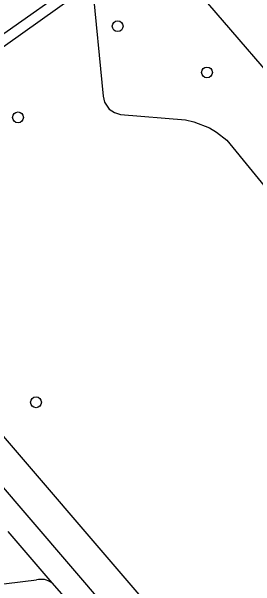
# Model space of a CAD drawing. Extents: x 159353 to 160616, y 385893 to 387321.
# Drawn here: x 160223.1 to 160245.3, y 386388.5 to 386440.7 of the extents above; entities that cross this region are included whole.
import ezdxf

# ---------------------------------------------------------------- set-up
doc = ezdxf.new("R2010")
doc.units = 0
for name, color, linetype in [('IMGEO_Boom', 7, 'Continuous'), ('IMGEO_Fietspad_open', 7, 'Continuous'), ('IMGEO_Groenvoorziening', 7, 'Continuous'), ('IMGEO_Rijbaan_lokaal_open', 7, 'Continuous'), ('IMGEO_Voetpad_halfverhard', 7, 'Continuous'), ('IMGEO_Voetpad_open', 7, 'Continuous')]:
    doc.layers.add(name, color=color, linetype=linetype)

msp = doc.modelspace()

# ---------------------------------------------------------------- linework, layer by layer
at = {"layer": 'IMGEO_Boom'}
for centre in [(160232.778, 386439.339), (160240.892, 386435.149), (160223.722, 386431.072), (160225.358, 386405.233)]:
    msp.add_circle(centre, 0.489, dxfattribs=at)
at = {"layer": 'IMGEO_Fietspad_open'}
for points in [[(160242.341, 386378.938), (160203.525, 386424.098)], [(160201.072, 386422.298), (160248.837, 386366.649)]]:
    msp.add_lwpolyline(points, dxfattribs=at)
at = {"layer": 'IMGEO_Groenvoorziening'}
for points in [[(160235.988, 386447.162), (160271.317, 386406.276)], [(160230.453, 386443.23), (160231.461, 386433.006), (160231.588, 386432.453), (160232.01, 386431.828), (160232.475, 386431.503), (160233.03, 386431.335), (160238.95, 386430.837), (160239.693, 386430.674), (160241.109, 386430.121), (160241.766, 386429.736), (160242.7, 386429.005), (160265.57, 386401.071)]]:
    msp.add_lwpolyline(points, dxfattribs=at)
at = {"layer": 'IMGEO_Rijbaan_lokaal_open'}
msp.add_lwpolyline([(160208.496, 386428.903), (160211.005, 386430.675), (160234.429, 386447.14), (160260.249, 386465.546)], dxfattribs=at)
at = {"layer": 'IMGEO_Voetpad_halfverhard'}
msp.add_lwpolyline([(160218.208, 386388.244), (160225.406, 386389.118)], dxfattribs=at)
msp.add_arc((160225.836, 386387.563), 1.613, 53.7994, 105.467, dxfattribs=at)
at = {"layer": 'IMGEO_Voetpad_open'}
for points in [[(160203.525, 386424.098), (160210.178, 386428.825), (160230.453, 386443.23)], [(160222.804, 386393.525), (160226.789, 386388.865)], [(160226.789, 386388.865), (160235.833, 386378.596), (160239.015, 386374.904)]]:
    msp.add_lwpolyline(points, dxfattribs=at)

doc.saveas('drawing.dxf')
